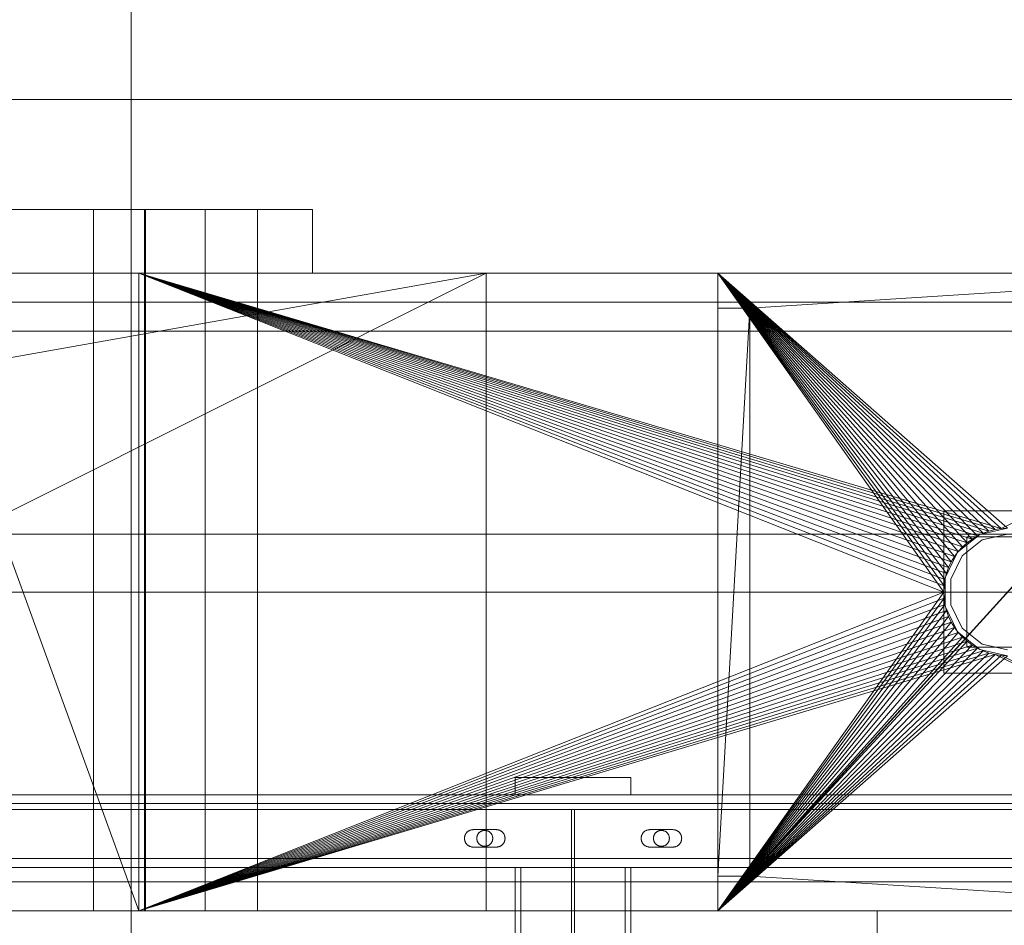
# Model space of a CAD drawing. Header units: millimetres. Extents: x -3490 to 61924, y -72580 to 6847.
# Tile 625 of 656: x 25309 to 25649, y -17795 to -17482. Entities that reach past the tile are written whole.
import ezdxf

# ---------------------------------------------------------------- set-up
doc = ezdxf.new("R2010")
doc.units = ezdxf.units.MM
for name, color, linetype, lineweight in [('COTAS_P', 1, 'Continuous', 0), ('superior_briquetadora', 7, 'Continuous', 0), ('superior_C05', 7, 'Continuous', 0)]:
    doc.layers.add(name, color=color, linetype=linetype, lineweight=lineweight)
doc.dimstyles.new('R19_100', dxfattribs={"dimtxt": 250, "dimasz": 150, "dimexe": 150, "dimexo": 80, "dimgap": 100, "dimtad": 1, "dimtih": 1, "dimtoh": 1, "dimdsep": 46, "dimcen": 0.09, "dimadec": 0, "dimazin": 0, "dimtfac": 1, "dimtdec": 4, "dimtofl": 0, "dimtmove": 0, "dimatfit": 3, "dimfxl": 1, "dimtolj": 1, "dimtzin": 0, "dimarcsym": 0})

# ---------------------------------------------------------------- blocks, each defined once
blk = doc.blocks.new('DIM_R29_37')
at = {"layer": 'COTAS_P'}
for p, q in [((24250.07, -17080), (24400.07, -17035)), ((26750.07, -17080), (26600.07, -17035)), ((24250.07, -17980), (24250.07, -17080)), ((24250.07, -17080), (26750.07, -17080)), ((24250.07, -17080), (24400.07, -17125)), ((26750.07, -17080), (26600.07, -17125)), ((26750.07, -17980), (26750.07, -17080))]:
    blk.add_line(p, q, dxfattribs=at)
blk.add_text('2500 P', height=250, dxfattribs=at).set_placement((25500.07, -16980))

msp = doc.modelspace()

# ---------------------------------------------------------------- linework, layer by layer
at = {"layer": 'superior_briquetadora'}
for p, q in [((25347.45, -17250), (25347.45, -17800)), ((23750.067, -17510), (25950.067, -17510)), ((23900.067, -17510), (25800.067, -17510)), ((25311.536, -17548), (25295.533, -17548)), ((25306.804, -17548), (25324.423, -17548)), ((25325.446, -17548), (25311.536, -17548)), ((25324.423, -17548), (25340.958, -17548)), ((25336.79, -17548), (25325.446, -17548)), ((25334.406, -17790), (25334.406, -17548)), ((25335.297, -17548), (25334.406, -17548)), ((25337.794, -17548), (25335.297, -17548)), ((25345.18, -17548), (25336.79, -17548)), ((25341.403, -17548), (25337.794, -17548)), ((25340.958, -17548), (25356.167, -17548)), ((25345.408, -17548), (25341.403, -17548)), ((25350.331, -17548), (25345.18, -17548)), ((25349.017, -17548), (25345.408, -17548)), ((25351.514, -17548), (25349.017, -17548)), ((25352.067, -17548), (25350.331, -17548)), ((25352.406, -17548), (25351.514, -17548)), ((25352.067, -17548), (25352.067, -17790)), ((25352.406, -17790), (25352.406, -17548)), ((25356.167, -17548), (25369.829, -17548)), ((25369.829, -17548), (25381.745, -17548)), ((25373.067, -17790), (25373.067, -17548)), ((25373.959, -17548), (25373.067, -17548)), ((25376.456, -17548), (25373.959, -17548)), ((25380.065, -17548), (25376.456, -17548)), ((25384.07, -17548), (25380.065, -17548)), ((25381.745, -17548), (25391.74, -17548)), ((25387.679, -17548), (25384.07, -17548)), ((25390.176, -17548), (25387.679, -17548)), ((25391.067, -17548), (25390.176, -17548)), ((25391.067, -17790), (25391.067, -17548)), ((25391.74, -17548), (25399.67, -17548)), ((25399.67, -17548), (25405.418, -17548)), ((25405.418, -17548), (25408.901, -17548)), ((25408.901, -17548), (25410.067, -17548)), ((25410.067, -17548), (25410.067, -17570)), ((23750.067, -17570), (25950.067, -17570)), ((23870.067, -17570), (25830.067, -17570)), ((25470.067, -17570), (24230.067, -17790)), ((25470.067, -17570), (24230.067, -17570)), ((25470.067, -17570), (24243.401, -17570)), ((25746.067, -17570), (24243.401, -17570)), ((25470.067, -17570), (25030.067, -17570)), ((25350.067, -17570), (25030.067, -17570)), ((25470.067, -17570), (25030.067, -17790)), ((25065.577, -17570), (25350.067, -17570)), ((25067.506, -17570), (25350.067, -17570)), ((25069.171, -17570), (25350.067, -17570)), ((25070.556, -17570), (25350.067, -17570)), ((25071.647, -17570), (25350.067, -17570)), ((25270.067, -17570), (25350.067, -17570)), ((25270.067, -17570), (25350.067, -17790)), ((25306.804, -17570), (25324.423, -17570)), ((25324.423, -17570), (25340.958, -17570)), ((25340.958, -17570), (25356.167, -17570)), ((25350.067, -17570), (25550.067, -17570)), ((25470.067, -17570), (25350.067, -17570)), ((25350.067, -17570), (25830.067, -17570)), ((25350.067, -17790), (25350.067, -17570)), ((25350.067, -17570), (25628.067, -17680)), ((25628.173, -17677.844), (25350.067, -17570)), ((25628.49, -17675.708), (25350.067, -17570)), ((25629.015, -17673.614), (25350.067, -17570)), ((25629.742, -17671.581), (25350.067, -17570)), ((25630.665, -17669.629), (25350.067, -17570)), ((25631.775, -17667.777), (25350.067, -17570)), ((25633.061, -17666.043), (25350.067, -17570)), ((25634.511, -17664.444), (25350.067, -17570)), ((25636.111, -17662.994), (25350.067, -17570)), ((25637.845, -17661.708), (25350.067, -17570)), ((25639.697, -17660.598), (25350.067, -17570)), ((25641.648, -17659.675), (25350.067, -17570)), ((25643.681, -17658.947), (25350.067, -17570)), ((25350.067, -17570), (25647.911, -17658.106)), ((25350.067, -17570), (25645.775, -17658.423)), ((25356.167, -17570), (25369.829, -17570)), ((25369.829, -17570), (25381.745, -17570)), ((25381.745, -17570), (25391.74, -17570)), ((25391.74, -17570), (25399.67, -17570)), ((25399.67, -17570), (25405.418, -17570)), ((25405.418, -17570), (25408.901, -17570)), ((25408.901, -17570), (25410.067, -17570)), ((25470.067, -17570), (25470.067, -17790)), ((25746.067, -17570), (25470.067, -17570)), ((25470.067, -17570), (25550.067, -17570)), ((25550.067, -17582), (25550.067, -17570)), ((25550.067, -17570), (25550.067, -17778)), ((25550.067, -17570), (25550.067, -17790)), ((25561.091, -17582), (25550.067, -17570)), ((25750.067, -17570), (25550.067, -17570)), ((25550.067, -17570), (25628.067, -17680)), ((25550.067, -17570), (25639.697, -17660.598)), ((25637.845, -17661.708), (25550.067, -17570)), ((25636.111, -17662.994), (25550.067, -17570)), ((25634.511, -17664.444), (25550.067, -17570)), ((25633.061, -17666.043), (25550.067, -17570)), ((25631.775, -17667.777), (25550.067, -17570)), ((25630.665, -17669.629), (25550.067, -17570)), ((25629.742, -17671.581), (25550.067, -17570)), ((25629.015, -17673.614), (25550.067, -17570)), ((25628.49, -17675.708), (25550.067, -17570)), ((25628.173, -17677.844), (25550.067, -17570)), ((25550.067, -17570), (25641.648, -17659.675)), ((25550.067, -17570), (25643.681, -17658.947)), ((25550.067, -17570), (25645.775, -17658.423)), ((25550.067, -17570), (25647.911, -17658.106)), ((25550.067, -17570), (25650.067, -17658)), ((25550.067, -17570), (25770.898, -17570)), ((25550.067, -17570), (25830.067, -17570)), ((25550.067, -17790), (25750.067, -17570)), ((25750.067, -17570), (25561.091, -17778)), ((25750.067, -17570), (25561.091, -17582)), ((25830.067, -17570), (25647.911, -17658.106)), ((23900.067, -17580), (25800.067, -17580)), ((25550.067, -17778), (25550.067, -17582)), ((25550.067, -17582), (25561.091, -17582)), ((25561.091, -17582), (25550.067, -17778)), ((25561.091, -17582), (25561.091, -17778)), ((23900.067, -17590), (25800.067, -17590)), ((25672.067, -17652), (25628.067, -17652)), ((25628.067, -17652), (25628.067, -17708)), ((23900.067, -17660), (25800.067, -17660)), ((25640.522, -17660.179), (25632.867, -17666.283)), ((25636.067, -17661), (25636.067, -17699)), ((25664.067, -17661), (25636.067, -17661)), ((25639.697, -17660.598), (25637.845, -17661.708)), ((25641.648, -17659.675), (25639.697, -17660.598)), ((25650.067, -17658), (25640.522, -17660.179)), ((25650.067, -17660), (25641.39, -17661.981)), ((25643.681, -17658.947), (25641.648, -17659.675)), ((25645.775, -17658.423), (25643.681, -17658.947)), ((25647.911, -17658.106), (25645.775, -17658.423)), ((25650.067, -17658), (25647.911, -17658.106)), ((25634.511, -17664.444), (25633.061, -17666.043)), ((25641.39, -17661.981), (25634.431, -17667.53)), ((25636.111, -17662.994), (25634.511, -17664.444)), ((25637.845, -17661.708), (25636.111, -17662.994)), ((25632.867, -17666.283), (25628.619, -17675.105)), ((25634.431, -17667.53), (25630.569, -17675.55)), ((25631.775, -17667.777), (25630.665, -17669.629)), ((25633.061, -17666.043), (25631.775, -17667.777)), ((25630.665, -17669.629), (25629.742, -17671.581)), ((25629.015, -17673.614), (25628.49, -17675.708)), ((25629.742, -17671.581), (25629.015, -17673.614)), ((25628.173, -17677.844), (25628.067, -17680)), ((25628.49, -17675.708), (25628.173, -17677.844)), ((25628.619, -17675.105), (25628.619, -17684.895)), ((25630.569, -17675.55), (25630.569, -17684.45)), ((25950.067, -17680), (23750.067, -17680)), ((24150.067, -17680), (25950.067, -17680)), ((24150.067, -17680), (25800.067, -17680)), ((25628.067, -17680), (25350.067, -17790)), ((25550.067, -17790), (25628.067, -17680)), ((25628.067, -17680), (25628.173, -17682.156)), ((25628.173, -17682.156), (25350.067, -17790)), ((25628.49, -17684.292), (25350.067, -17790)), ((25550.067, -17790), (25628.173, -17682.156)), ((25550.067, -17790), (25628.49, -17684.292)), ((25628.173, -17682.156), (25628.49, -17684.292)), ((25628.49, -17684.292), (25629.015, -17686.386)), ((25628.619, -17684.895), (25632.867, -17693.717)), ((25630.569, -17684.45), (25634.431, -17692.47)), ((25629.015, -17686.386), (25350.067, -17790)), ((25629.742, -17688.419), (25350.067, -17790)), ((25550.067, -17790), (25629.015, -17686.386)), ((25550.067, -17790), (25629.742, -17688.419)), ((25629.015, -17686.386), (25629.742, -17688.419)), ((25629.742, -17688.419), (25630.665, -17690.371)), ((25630.665, -17690.371), (25350.067, -17790)), ((25550.067, -17790), (25630.665, -17690.371)), ((25630.665, -17690.371), (25631.775, -17692.223)), ((25631.775, -17692.223), (25350.067, -17790)), ((25633.061, -17693.957), (25350.067, -17790)), ((25550.067, -17790), (25631.775, -17692.223)), ((25550.067, -17790), (25633.061, -17693.957)), ((25631.775, -17692.223), (25633.061, -17693.957)), ((25632.867, -17693.717), (25640.522, -17699.821)), ((25633.061, -17693.957), (25634.511, -17695.556)), ((25634.431, -17692.47), (25641.39, -17698.019)), ((25634.511, -17695.556), (25350.067, -17790)), ((25636.111, -17697.006), (25350.067, -17790)), ((25637.845, -17698.292), (25350.067, -17790)), ((25634.511, -17695.556), (25550.067, -17790)), ((25636.111, -17697.006), (25550.067, -17790)), ((25637.845, -17698.292), (25550.067, -17790)), ((25634.511, -17695.556), (25636.111, -17697.006)), ((25636.111, -17697.006), (25637.845, -17698.292)), ((25637.845, -17698.292), (25639.697, -17699.402)), ((25641.39, -17698.019), (25650.067, -17700)), ((25639.697, -17699.402), (25350.067, -17790)), ((25641.648, -17700.325), (25350.067, -17790)), ((25643.681, -17701.053), (25350.067, -17790)), ((25645.775, -17701.577), (25350.067, -17790)), ((25639.697, -17699.402), (25550.067, -17790)), ((25641.648, -17700.325), (25550.067, -17790)), ((25643.681, -17701.053), (25550.067, -17790)), ((25645.775, -17701.577), (25550.067, -17790)), ((25647.911, -17701.894), (25550.067, -17790)), ((25650.067, -17702), (25550.067, -17790)), ((25636.067, -17699), (25664.067, -17699)), ((25639.697, -17699.402), (25641.648, -17700.325)), ((25640.522, -17699.821), (25650.067, -17702)), ((25641.648, -17700.325), (25643.681, -17701.053)), ((25643.681, -17701.053), (25645.775, -17701.577)), ((25645.775, -17701.577), (25647.911, -17701.894)), ((25645.775, -17701.577), (25830.067, -17790)), ((25647.911, -17701.894), (25650.067, -17702)), ((25647.911, -17701.894), (25830.067, -17790)), ((25628.067, -17708), (25672.067, -17708)), ((25550.067, -17778), (25550.067, -17790)), ((25561.091, -17778), (25550.067, -17790)), ((25561.091, -17778), (25550.067, -17778)), ((25750.067, -17790), (25561.091, -17778)), ((25830.067, -17790), (23870.067, -17790)), ((23954.067, -17790), (25456.734, -17790)), ((24230.067, -17790), (25470.067, -17790)), ((24230.067, -17790), (25456.734, -17790)), ((25030.067, -17790), (25470.067, -17790)), ((25350.067, -17790), (25030.067, -17790)), ((25350.067, -17790), (25065.577, -17790)), ((25350.067, -17790), (25067.506, -17790)), ((25350.067, -17790), (25069.171, -17790)), ((25350.067, -17790), (25070.556, -17790)), ((25071.647, -17790), (25350.067, -17790)), ((25350.067, -17790), (25270.067, -17790)), ((25311.536, -17790), (25295.533, -17790)), ((25325.446, -17790), (25311.536, -17790)), ((25336.79, -17790), (25325.446, -17790)), ((25335.297, -17790), (25334.406, -17790)), ((25337.794, -17790), (25335.297, -17790)), ((25345.18, -17790), (25336.79, -17790)), ((25341.403, -17790), (25337.794, -17790)), ((25345.408, -17790), (25341.403, -17790)), ((25350.331, -17790), (25345.18, -17790)), ((25349.017, -17790), (25345.408, -17790)), ((25351.514, -17790), (25349.017, -17790)), ((25350.067, -17790), (25550.067, -17790)), ((25830.067, -17790), (25350.067, -17790)), ((25350.067, -17790), (25470.067, -17790)), ((25352.067, -17790), (25350.331, -17790)), ((25352.406, -17790), (25351.514, -17790)), ((25373.959, -17790), (25373.067, -17790)), ((25376.456, -17790), (25373.959, -17790)), ((25380.065, -17790), (25376.456, -17790)), ((25384.07, -17790), (25380.065, -17790)), ((25387.679, -17790), (25384.07, -17790)), ((25390.176, -17790), (25387.679, -17790)), ((25391.067, -17790), (25390.176, -17790)), ((25456.734, -17790), (25746.067, -17790)), ((25470.067, -17790), (25746.067, -17790)), ((25550.067, -17790), (25470.067, -17790)), ((25550.067, -17790), (25750.067, -17790)), ((25550.067, -17790), (25770.898, -17790)), ((25830.067, -17790), (25550.067, -17790)), ((25605.067, -17790), (25607.543, -17790)), ((25605.067, -17790), (25605.067, -17802)), ((25607.543, -17790), (25614.48, -17790)), ((25614.48, -17790), (25624.504, -17790)), ((25624.504, -17790), (25635.631, -17790)), ((25635.631, -17790), (25645.655, -17790)), ((25645.655, -17790), (25652.592, -17790))]:
    msp.add_line(p, q, dxfattribs=at)
at = {"layer": 'superior_C05'}
for p, q in [((25480.067, -17750), (25480.067, -17744)), ((25480.067, -17744), (25520.067, -17744)), ((25495.58, -17744), (25495.569, -17744)), ((25495.602, -17744), (25495.58, -17744)), ((25495.636, -17744), (25495.602, -17744)), ((25495.68, -17744), (25495.636, -17744)), ((25495.736, -17744), (25495.68, -17744)), ((25495.802, -17744), (25495.736, -17744)), ((25495.879, -17744), (25495.802, -17744)), ((25495.966, -17744), (25495.879, -17744)), ((25496.063, -17744), (25495.966, -17744)), ((25496.17, -17744), (25496.063, -17744)), ((25496.287, -17744), (25496.17, -17744)), ((25496.414, -17744), (25496.287, -17744)), ((25496.549, -17744), (25496.414, -17744)), ((25496.693, -17744), (25496.549, -17744)), ((25496.846, -17744), (25496.693, -17744)), ((25497.007, -17744), (25496.846, -17744)), ((25497.175, -17744), (25497.007, -17744)), ((25497.35, -17744), (25497.175, -17744)), ((25497.533, -17744), (25497.35, -17744)), ((25497.721, -17744), (25497.533, -17744)), ((25497.915, -17744), (25497.721, -17744)), ((25498.115, -17744), (25497.915, -17744)), ((25498.32, -17744), (25498.115, -17744)), ((25498.528, -17744), (25498.32, -17744)), ((25498.741, -17744), (25498.528, -17744)), ((25498.957, -17744), (25498.741, -17744)), ((25499.176, -17744), (25498.957, -17744)), ((25499.397, -17744), (25499.176, -17744)), ((25499.619, -17744), (25499.397, -17744)), ((25499.843, -17744), (25499.619, -17744)), ((25500.067, -17744), (25499.843, -17744)), ((25500.292, -17744), (25500.067, -17744)), ((25500.516, -17744), (25500.292, -17744)), ((25500.738, -17744), (25500.516, -17744)), ((25500.959, -17744), (25500.738, -17744)), ((25501.178, -17744), (25500.959, -17744)), ((25501.394, -17744), (25501.178, -17744)), ((25501.607, -17744), (25501.394, -17744)), ((25501.815, -17744), (25501.607, -17744)), ((25502.02, -17744), (25501.815, -17744)), ((25502.22, -17744), (25502.02, -17744)), ((25502.414, -17744), (25502.22, -17744)), ((25502.602, -17744), (25502.414, -17744)), ((25502.785, -17744), (25502.602, -17744)), ((25502.96, -17744), (25502.785, -17744)), ((25503.128, -17744), (25502.96, -17744)), ((25503.289, -17744), (25503.128, -17744)), ((25503.442, -17744), (25503.289, -17744)), ((25503.586, -17744), (25503.442, -17744)), ((25503.721, -17744), (25503.586, -17744)), ((25503.848, -17744), (25503.721, -17744)), ((25503.965, -17744), (25503.848, -17744)), ((25504.072, -17744), (25503.965, -17744)), ((25504.169, -17744), (25504.072, -17744)), ((25504.256, -17744), (25504.169, -17744)), ((25504.333, -17744), (25504.256, -17744)), ((25504.399, -17744), (25504.333, -17744)), ((25504.455, -17744), (25504.399, -17744)), ((25504.499, -17744), (25504.455, -17744)), ((25504.533, -17744), (25504.499, -17744)), ((25504.555, -17744), (25504.533, -17744)), ((25504.566, -17744), (25504.555, -17744)), ((25520.067, -17750), (25520.067, -17744)), ((24310.067, -17750), (26690.067, -17750)), ((24310.067, -17753), (26690.067, -17753)), ((25480.067, -17750), (25520.067, -17750)), ((25492.09, -17750), (25492.07, -17750)), ((25492.13, -17750), (25492.09, -17750)), ((25492.189, -17750), (25492.13, -17750)), ((25492.268, -17750), (25492.189, -17750)), ((25492.366, -17750), (25492.268, -17750)), ((25492.484, -17750), (25492.366, -17750)), ((25492.62, -17750), (25492.484, -17750)), ((25492.775, -17750), (25492.62, -17750)), ((25492.949, -17750), (25492.775, -17750)), ((25493.139, -17750), (25492.949, -17750)), ((25493.347, -17750), (25493.139, -17750)), ((25493.572, -17750), (25493.347, -17750)), ((25493.813, -17750), (25493.572, -17750)), ((25494.069, -17750), (25493.813, -17750)), ((25494.341, -17750), (25494.069, -17750)), ((25494.626, -17750), (25494.341, -17750)), ((25494.925, -17750), (25494.626, -17750)), ((25495.237, -17750), (25494.925, -17750)), ((25495.561, -17750), (25495.237, -17750)), ((25495.896, -17750), (25495.561, -17750)), ((25495.58, -17750), (25495.569, -17750)), ((25495.602, -17750), (25495.58, -17750)), ((25495.636, -17750), (25495.602, -17750)), ((25495.68, -17750), (25495.636, -17750)), ((25495.736, -17750), (25495.68, -17750)), ((25495.802, -17750), (25495.736, -17750)), ((25495.879, -17750), (25495.802, -17750)), ((25495.966, -17750), (25495.879, -17750)), ((25496.241, -17750), (25495.896, -17750)), ((25496.063, -17750), (25495.966, -17750)), ((25496.17, -17750), (25496.063, -17750)), ((25496.287, -17750), (25496.17, -17750)), ((25496.596, -17750), (25496.241, -17750)), ((25496.414, -17750), (25496.287, -17750)), ((25496.549, -17750), (25496.414, -17750)), ((25496.693, -17750), (25496.549, -17750)), ((25496.96, -17750), (25496.596, -17750)), ((25496.846, -17750), (25496.693, -17750)), ((25497.007, -17750), (25496.846, -17750)), ((25497.331, -17750), (25496.96, -17750)), ((25497.175, -17750), (25497.007, -17750)), ((25497.35, -17750), (25497.175, -17750)), ((25497.709, -17750), (25497.331, -17750)), ((25497.533, -17750), (25497.35, -17750)), ((25497.721, -17750), (25497.533, -17750)), ((25498.093, -17750), (25497.709, -17750)), ((25497.915, -17750), (25497.721, -17750)), ((25498.115, -17750), (25497.915, -17750)), ((25498.482, -17750), (25498.093, -17750)), ((25498.32, -17750), (25498.115, -17750)), ((25498.528, -17750), (25498.32, -17750)), ((25498.875, -17750), (25498.482, -17750)), ((25498.741, -17750), (25498.528, -17750)), ((25498.957, -17750), (25498.741, -17750)), ((25499.271, -17750), (25498.875, -17750)), ((25499.176, -17750), (25498.957, -17750)), ((25499.397, -17750), (25499.176, -17750)), ((25499.669, -17750), (25499.271, -17750)), ((25499.619, -17750), (25499.397, -17750)), ((25499.843, -17750), (25499.619, -17750)), ((25500.067, -17750), (25499.669, -17750)), ((25500.067, -17750), (25499.843, -17750)), ((25500.292, -17750), (25500.067, -17750)), ((25500.067, -17750), (25500.466, -17750)), ((25500.516, -17750), (25500.292, -17750)), ((25500.466, -17750), (25500.864, -17750)), ((25500.738, -17750), (25500.516, -17750)), ((25500.959, -17750), (25500.738, -17750)), ((25500.864, -17750), (25501.26, -17750)), ((25501.178, -17750), (25500.959, -17750)), ((25501.394, -17750), (25501.178, -17750)), ((25501.26, -17750), (25501.653, -17750)), ((25501.607, -17750), (25501.394, -17750)), ((25501.815, -17750), (25501.607, -17750)), ((25501.653, -17750), (25502.042, -17750)), ((25502.02, -17750), (25501.815, -17750)), ((25502.22, -17750), (25502.02, -17750)), ((25502.042, -17750), (25502.426, -17750)), ((25502.414, -17750), (25502.22, -17750)), ((25502.602, -17750), (25502.414, -17750)), ((25502.426, -17750), (25502.804, -17750)), ((25502.785, -17750), (25502.602, -17750)), ((25502.96, -17750), (25502.785, -17750)), ((25502.804, -17750), (25503.175, -17750)), ((25503.128, -17750), (25502.96, -17750)), ((25503.289, -17750), (25503.128, -17750)), ((25503.175, -17750), (25503.539, -17750)), ((25503.442, -17750), (25503.289, -17750)), ((25503.586, -17750), (25503.442, -17750)), ((25503.539, -17750), (25503.894, -17750)), ((25503.721, -17750), (25503.586, -17750)), ((25503.848, -17750), (25503.721, -17750)), ((25503.965, -17750), (25503.848, -17750)), ((25503.894, -17750), (25504.239, -17750)), ((25504.072, -17750), (25503.965, -17750)), ((25504.169, -17750), (25504.072, -17750)), ((25504.256, -17750), (25504.169, -17750)), ((25504.239, -17750), (25504.574, -17750)), ((25504.333, -17750), (25504.256, -17750)), ((25504.399, -17750), (25504.333, -17750)), ((25504.455, -17750), (25504.399, -17750)), ((25504.499, -17750), (25504.455, -17750)), ((25504.533, -17750), (25504.499, -17750)), ((25504.555, -17750), (25504.533, -17750)), ((25504.566, -17750), (25504.555, -17750)), ((25504.574, -17750), (25504.898, -17750)), ((25504.898, -17750), (25505.21, -17750)), ((25505.21, -17750), (25505.509, -17750)), ((25505.509, -17750), (25505.794, -17750)), ((25505.794, -17750), (25506.066, -17750)), ((25506.066, -17750), (25506.322, -17750)), ((25506.322, -17750), (25506.563, -17750)), ((25506.563, -17750), (25506.788, -17750)), ((25506.788, -17750), (25506.996, -17750)), ((25506.996, -17750), (25507.186, -17750)), ((25507.186, -17750), (25507.36, -17750)), ((25507.36, -17750), (25507.514, -17750)), ((25507.514, -17750), (25507.651, -17750)), ((25507.651, -17750), (25507.768, -17750)), ((25507.768, -17750), (25507.867, -17750)), ((25507.867, -17750), (25507.946, -17750)), ((25507.946, -17750), (25508.005, -17750)), ((25508.005, -17750), (25508.045, -17750)), ((25508.045, -17750), (25508.065, -17750)), ((24300.067, -17755), (26700.067, -17755)), ((24310.067, -17755), (26690.067, -17755)), ((24900.317, -17755), (25499.567, -17755)), ((25499.567, -18205), (25499.567, -17755)), ((25500.567, -18205), (25500.567, -17755)), ((25500.567, -17755), (26099.817, -17755)), ((25463.132, -17763.249), (25463.047, -17763.372)), ((25463.222, -17763.13), (25463.132, -17763.249)), ((25463.318, -17763.015), (25463.222, -17763.13)), ((25463.42, -17762.905), (25463.318, -17763.015)), ((25463.527, -17762.801), (25463.42, -17762.905)), ((25463.639, -17762.702), (25463.527, -17762.801)), ((25463.756, -17762.609), (25463.639, -17762.702)), ((25463.878, -17762.521), (25463.756, -17762.609)), ((25464.003, -17762.44), (25463.878, -17762.521)), ((25464.133, -17762.365), (25464.003, -17762.44)), ((25464.266, -17762.297), (25464.133, -17762.365)), ((25464.402, -17762.236), (25464.266, -17762.297)), ((25464.541, -17762.181), (25464.402, -17762.236)), ((25464.683, -17762.133), (25464.541, -17762.181)), ((25464.827, -17762.093), (25464.683, -17762.133)), ((25464.973, -17762.059), (25464.827, -17762.093)), ((25465.12, -17762.034), (25464.973, -17762.059)), ((25465.269, -17762.015), (25465.12, -17762.034)), ((25465.418, -17762.004), (25465.269, -17762.015)), ((25465.567, -17762), (25465.418, -17762.004)), ((25465.567, -17762), (25473.567, -17762)), ((25467.461, -17763.232), (25467.375, -17763.34)), ((25467.552, -17763.13), (25467.461, -17763.232)), ((25467.647, -17763.031), (25467.552, -17763.13)), ((25467.748, -17762.938), (25467.647, -17763.031)), ((25467.853, -17762.85), (25467.748, -17762.938)), ((25467.962, -17762.767), (25467.853, -17762.85)), ((25468.075, -17762.69), (25467.962, -17762.767)), ((25468.192, -17762.618), (25468.075, -17762.69)), ((25468.313, -17762.553), (25468.192, -17762.618)), ((25468.436, -17762.493), (25468.313, -17762.553)), ((25468.563, -17762.44), (25468.436, -17762.493)), ((25468.692, -17762.393), (25468.563, -17762.44)), ((25468.823, -17762.353), (25468.692, -17762.393)), ((25468.956, -17762.319), (25468.823, -17762.353)), ((25469.09, -17762.292), (25468.956, -17762.319)), ((25469.226, -17762.271), (25469.09, -17762.292)), ((25469.362, -17762.258), (25469.226, -17762.271)), ((25469.499, -17762.251), (25469.362, -17762.258)), ((25469.636, -17762.251), (25469.499, -17762.251)), ((25469.773, -17762.258), (25469.636, -17762.251)), ((25469.909, -17762.271), (25469.773, -17762.258)), ((25470.045, -17762.292), (25469.909, -17762.271)), ((25470.179, -17762.319), (25470.045, -17762.292)), ((25470.312, -17762.353), (25470.179, -17762.319)), ((25470.443, -17762.393), (25470.312, -17762.353)), ((25470.572, -17762.44), (25470.443, -17762.393)), ((25470.699, -17762.493), (25470.572, -17762.44)), ((25470.822, -17762.553), (25470.699, -17762.493)), ((25470.942, -17762.618), (25470.822, -17762.553)), ((25471.059, -17762.69), (25470.942, -17762.618)), ((25471.173, -17762.767), (25471.059, -17762.69)), ((25471.282, -17762.85), (25471.173, -17762.767)), ((25471.387, -17762.938), (25471.282, -17762.85)), ((25471.488, -17763.031), (25471.387, -17762.938)), ((25471.583, -17763.13), (25471.488, -17763.031)), ((25471.674, -17763.232), (25471.583, -17763.13)), ((25471.76, -17763.34), (25471.674, -17763.232)), ((25473.567, -17762), (25473.715, -17762.004)), ((25473.862, -17762.014), (25473.715, -17762.004)), ((25474.008, -17762.032), (25473.862, -17762.014)), ((25474.153, -17762.058), (25474.008, -17762.032)), ((25474.296, -17762.09), (25474.153, -17762.058)), ((25474.438, -17762.129), (25474.296, -17762.09)), ((25474.578, -17762.175), (25474.438, -17762.129)), ((25474.716, -17762.228), (25474.578, -17762.175)), ((25474.85, -17762.288), (25474.716, -17762.228)), ((25474.982, -17762.354), (25474.85, -17762.288)), ((25475.11, -17762.427), (25474.982, -17762.354)), ((25475.234, -17762.506), (25475.11, -17762.427)), ((25475.355, -17762.59), (25475.234, -17762.506)), ((25475.471, -17762.681), (25475.355, -17762.59)), ((25475.582, -17762.777), (25475.471, -17762.681)), ((25475.689, -17762.879), (25475.582, -17762.777)), ((25475.79, -17762.985), (25475.689, -17762.879)), ((25475.887, -17763.097), (25475.79, -17762.985)), ((25475.977, -17763.213), (25475.887, -17763.097)), ((25476.062, -17763.333), (25475.977, -17763.213)), ((25524.132, -17763.249), (25524.047, -17763.372)), ((25524.222, -17763.13), (25524.132, -17763.249)), ((25524.318, -17763.015), (25524.222, -17763.13)), ((25524.42, -17762.905), (25524.318, -17763.015)), ((25524.527, -17762.801), (25524.42, -17762.905)), ((25524.639, -17762.702), (25524.527, -17762.801)), ((25524.756, -17762.609), (25524.639, -17762.702)), ((25524.878, -17762.521), (25524.756, -17762.609)), ((25525.003, -17762.44), (25524.878, -17762.521)), ((25525.133, -17762.365), (25525.003, -17762.44)), ((25525.266, -17762.297), (25525.133, -17762.365)), ((25525.402, -17762.236), (25525.266, -17762.297)), ((25525.541, -17762.181), (25525.402, -17762.236)), ((25525.683, -17762.133), (25525.541, -17762.181)), ((25525.827, -17762.093), (25525.683, -17762.133)), ((25525.973, -17762.059), (25525.827, -17762.093)), ((25526.12, -17762.034), (25525.973, -17762.059)), ((25526.269, -17762.015), (25526.12, -17762.034)), ((25526.418, -17762.004), (25526.269, -17762.015)), ((25526.567, -17762), (25526.418, -17762.004)), ((25526.567, -17762), (25534.567, -17762)), ((25528.461, -17763.232), (25528.375, -17763.34)), ((25528.552, -17763.13), (25528.461, -17763.232)), ((25528.647, -17763.031), (25528.552, -17763.13)), ((25528.748, -17762.938), (25528.647, -17763.031)), ((25528.853, -17762.85), (25528.748, -17762.938)), ((25528.962, -17762.767), (25528.853, -17762.85)), ((25529.075, -17762.69), (25528.962, -17762.767)), ((25529.192, -17762.618), (25529.075, -17762.69)), ((25529.313, -17762.553), (25529.192, -17762.618)), ((25529.436, -17762.493), (25529.313, -17762.553)), ((25529.563, -17762.44), (25529.436, -17762.493)), ((25529.692, -17762.393), (25529.563, -17762.44)), ((25529.823, -17762.353), (25529.692, -17762.393)), ((25529.956, -17762.319), (25529.823, -17762.353)), ((25530.09, -17762.292), (25529.956, -17762.319)), ((25530.226, -17762.271), (25530.09, -17762.292)), ((25530.362, -17762.258), (25530.226, -17762.271)), ((25530.499, -17762.251), (25530.362, -17762.258)), ((25530.636, -17762.251), (25530.499, -17762.251)), ((25530.773, -17762.258), (25530.636, -17762.251)), ((25530.909, -17762.271), (25530.773, -17762.258)), ((25531.045, -17762.292), (25530.909, -17762.271)), ((25531.179, -17762.319), (25531.045, -17762.292)), ((25531.312, -17762.353), (25531.179, -17762.319)), ((25531.443, -17762.393), (25531.312, -17762.353)), ((25531.572, -17762.44), (25531.443, -17762.393)), ((25531.699, -17762.493), (25531.572, -17762.44)), ((25531.822, -17762.553), (25531.699, -17762.493)), ((25531.942, -17762.618), (25531.822, -17762.553)), ((25532.059, -17762.69), (25531.942, -17762.618)), ((25532.173, -17762.767), (25532.059, -17762.69)), ((25532.282, -17762.85), (25532.173, -17762.767)), ((25532.387, -17762.938), (25532.282, -17762.85)), ((25532.488, -17763.031), (25532.387, -17762.938)), ((25532.583, -17763.13), (25532.488, -17763.031)), ((25532.674, -17763.232), (25532.583, -17763.13)), ((25532.76, -17763.34), (25532.674, -17763.232)), ((25534.567, -17762), (25534.715, -17762.004)), ((25534.862, -17762.014), (25534.715, -17762.004)), ((25535.008, -17762.032), (25534.862, -17762.014)), ((25535.153, -17762.058), (25535.008, -17762.032)), ((25535.296, -17762.09), (25535.153, -17762.058)), ((25535.438, -17762.129), (25535.296, -17762.09)), ((25535.578, -17762.175), (25535.438, -17762.129)), ((25535.716, -17762.228), (25535.578, -17762.175)), ((25535.85, -17762.288), (25535.716, -17762.228)), ((25535.982, -17762.354), (25535.85, -17762.288)), ((25536.11, -17762.427), (25535.982, -17762.354)), ((25536.234, -17762.506), (25536.11, -17762.427)), ((25536.355, -17762.59), (25536.234, -17762.506)), ((25536.471, -17762.681), (25536.355, -17762.59)), ((25536.582, -17762.777), (25536.471, -17762.681)), ((25536.689, -17762.879), (25536.582, -17762.777)), ((25536.79, -17762.985), (25536.689, -17762.879)), ((25536.887, -17763.097), (25536.79, -17762.985)), ((25536.977, -17763.213), (25536.887, -17763.097)), ((25537.062, -17763.333), (25536.977, -17763.213)), ((25462.576, -17764.776), (25462.568, -17764.925)), ((25462.568, -17764.925), (25462.568, -17765.075)), ((25462.568, -17765.075), (25462.576, -17765.224)), ((25462.591, -17764.627), (25462.576, -17764.776)), ((25462.576, -17765.224), (25462.591, -17765.373)), ((25462.613, -17764.479), (25462.591, -17764.627)), ((25462.591, -17765.373), (25462.613, -17765.521)), ((25462.643, -17764.332), (25462.613, -17764.479)), ((25462.613, -17765.521), (25462.643, -17765.668)), ((25462.68, -17764.187), (25462.643, -17764.332)), ((25462.643, -17765.668), (25462.68, -17765.813)), ((25462.724, -17764.045), (25462.68, -17764.187)), ((25462.68, -17765.813), (25462.724, -17765.955)), ((25462.775, -17763.904), (25462.724, -17764.045)), ((25462.724, -17765.955), (25462.775, -17766.096)), ((25462.833, -17763.766), (25462.775, -17763.904)), ((25462.775, -17766.096), (25462.833, -17766.234)), ((25462.898, -17763.631), (25462.833, -17763.766)), ((25462.833, -17766.234), (25462.898, -17766.369)), ((25462.969, -17763.5), (25462.898, -17763.631)), ((25462.898, -17766.369), (25462.969, -17766.5)), ((25463.047, -17763.372), (25462.969, -17763.5)), ((25462.969, -17766.5), (25463.047, -17766.628)), ((25463.047, -17766.628), (25463.132, -17766.751)), ((25466.821, -17764.863), (25466.817, -17765)), ((25466.817, -17765), (25466.821, -17765.137)), ((25466.831, -17764.726), (25466.821, -17764.863)), ((25466.821, -17765.137), (25466.831, -17765.274)), ((25466.848, -17764.59), (25466.831, -17764.726)), ((25466.831, -17765.274), (25466.848, -17765.41)), ((25466.872, -17764.455), (25466.848, -17764.59)), ((25466.848, -17765.41), (25466.872, -17765.545)), ((25466.903, -17764.321), (25466.872, -17764.455)), ((25466.872, -17765.545), (25466.903, -17765.679)), ((25466.94, -17764.189), (25466.903, -17764.321)), ((25466.903, -17765.679), (25466.94, -17765.811)), ((25466.983, -17764.059), (25466.94, -17764.189)), ((25466.94, -17765.811), (25466.983, -17765.941)), ((25467.033, -17763.932), (25466.983, -17764.059)), ((25466.983, -17765.941), (25467.033, -17766.068)), ((25467.09, -17763.807), (25467.033, -17763.932)), ((25467.033, -17766.068), (25467.09, -17766.193)), ((25467.152, -17763.685), (25467.09, -17763.807)), ((25467.09, -17766.193), (25467.152, -17766.315)), ((25467.221, -17763.566), (25467.152, -17763.685)), ((25467.152, -17766.315), (25467.221, -17766.434)), ((25467.295, -17763.451), (25467.221, -17763.566)), ((25467.221, -17766.434), (25467.295, -17766.549)), ((25467.375, -17763.34), (25467.295, -17763.451)), ((25467.295, -17766.549), (25467.375, -17766.66)), ((25467.375, -17766.66), (25467.461, -17766.768)), ((25471.674, -17766.768), (25471.76, -17766.66)), ((25471.84, -17763.451), (25471.76, -17763.34)), ((25471.76, -17766.66), (25471.84, -17766.549)), ((25471.914, -17763.566), (25471.84, -17763.451)), ((25471.84, -17766.549), (25471.914, -17766.434)), ((25471.983, -17763.685), (25471.914, -17763.566)), ((25471.914, -17766.434), (25471.983, -17766.315)), ((25472.045, -17763.807), (25471.983, -17763.685)), ((25471.983, -17766.315), (25472.045, -17766.193)), ((25472.102, -17763.932), (25472.045, -17763.807)), ((25472.045, -17766.193), (25472.102, -17766.068)), ((25472.152, -17764.059), (25472.102, -17763.932)), ((25472.102, -17766.068), (25472.152, -17765.941)), ((25472.195, -17764.189), (25472.152, -17764.059)), ((25472.152, -17765.941), (25472.195, -17765.811)), ((25472.232, -17764.321), (25472.195, -17764.189)), ((25472.195, -17765.811), (25472.232, -17765.679)), ((25472.263, -17764.455), (25472.232, -17764.321)), ((25472.232, -17765.679), (25472.263, -17765.545)), ((25472.287, -17764.59), (25472.263, -17764.455)), ((25472.263, -17765.545), (25472.287, -17765.41)), ((25472.304, -17764.726), (25472.287, -17764.59)), ((25472.287, -17765.41), (25472.304, -17765.274)), ((25472.314, -17764.863), (25472.304, -17764.726)), ((25472.304, -17765.274), (25472.314, -17765.137)), ((25472.317, -17765), (25472.314, -17764.863)), ((25472.317, -17765), (25472.314, -17765.137)), ((25476.141, -17763.458), (25476.062, -17763.333)), ((25476.062, -17766.667), (25476.141, -17766.542)), ((25476.213, -17763.586), (25476.141, -17763.458)), ((25476.141, -17766.542), (25476.213, -17766.414)), ((25476.279, -17763.717), (25476.213, -17763.586)), ((25476.213, -17766.414), (25476.279, -17766.283)), ((25476.339, -17763.852), (25476.279, -17763.717)), ((25476.279, -17766.283), (25476.339, -17766.148)), ((25476.392, -17763.989), (25476.339, -17763.852)), ((25476.339, -17766.148), (25476.392, -17766.011)), ((25476.438, -17764.129), (25476.392, -17763.989)), ((25476.392, -17766.011), (25476.438, -17765.871)), ((25476.478, -17764.271), (25476.438, -17764.129)), ((25476.438, -17765.871), (25476.478, -17765.729)), ((25476.51, -17764.415), (25476.478, -17764.271)), ((25476.478, -17765.729), (25476.51, -17765.585)), ((25476.535, -17764.56), (25476.51, -17764.415)), ((25476.51, -17765.585), (25476.535, -17765.44)), ((25476.553, -17764.706), (25476.535, -17764.56)), ((25476.535, -17765.44), (25476.553, -17765.294)), ((25476.564, -17764.853), (25476.553, -17764.706)), ((25476.553, -17765.294), (25476.564, -17765.147)), ((25476.567, -17765), (25476.564, -17764.853)), ((25476.564, -17765.147), (25476.567, -17765)), ((25523.576, -17764.776), (25523.568, -17764.925)), ((25523.568, -17764.925), (25523.568, -17765.075)), ((25523.568, -17765.075), (25523.576, -17765.224)), ((25523.591, -17764.627), (25523.576, -17764.776)), ((25523.576, -17765.224), (25523.591, -17765.373)), ((25523.613, -17764.479), (25523.591, -17764.627)), ((25523.591, -17765.373), (25523.613, -17765.521)), ((25523.643, -17764.332), (25523.613, -17764.479)), ((25523.613, -17765.521), (25523.643, -17765.668)), ((25523.68, -17764.187), (25523.643, -17764.332)), ((25523.643, -17765.668), (25523.68, -17765.813)), ((25523.724, -17764.045), (25523.68, -17764.187)), ((25523.68, -17765.813), (25523.724, -17765.955)), ((25523.775, -17763.904), (25523.724, -17764.045)), ((25523.724, -17765.955), (25523.775, -17766.096)), ((25523.833, -17763.766), (25523.775, -17763.904)), ((25523.775, -17766.096), (25523.833, -17766.234)), ((25523.898, -17763.631), (25523.833, -17763.766)), ((25523.833, -17766.234), (25523.898, -17766.369)), ((25523.969, -17763.5), (25523.898, -17763.631)), ((25523.898, -17766.369), (25523.969, -17766.5)), ((25524.047, -17763.372), (25523.969, -17763.5)), ((25523.969, -17766.5), (25524.047, -17766.628)), ((25524.047, -17766.628), (25524.132, -17766.751)), ((25527.821, -17764.863), (25527.817, -17765)), ((25527.817, -17765), (25527.821, -17765.137)), ((25527.831, -17764.726), (25527.821, -17764.863)), ((25527.821, -17765.137), (25527.831, -17765.274)), ((25527.848, -17764.59), (25527.831, -17764.726)), ((25527.831, -17765.274), (25527.848, -17765.41)), ((25527.872, -17764.455), (25527.848, -17764.59)), ((25527.848, -17765.41), (25527.872, -17765.545)), ((25527.903, -17764.321), (25527.872, -17764.455)), ((25527.872, -17765.545), (25527.903, -17765.679)), ((25527.94, -17764.189), (25527.903, -17764.321)), ((25527.903, -17765.679), (25527.94, -17765.811)), ((25527.983, -17764.059), (25527.94, -17764.189)), ((25527.94, -17765.811), (25527.983, -17765.941)), ((25528.033, -17763.932), (25527.983, -17764.059)), ((25527.983, -17765.941), (25528.033, -17766.068)), ((25528.09, -17763.807), (25528.033, -17763.932)), ((25528.033, -17766.068), (25528.09, -17766.193)), ((25528.152, -17763.685), (25528.09, -17763.807)), ((25528.09, -17766.193), (25528.152, -17766.315)), ((25528.221, -17763.566), (25528.152, -17763.685)), ((25528.152, -17766.315), (25528.221, -17766.434)), ((25528.295, -17763.451), (25528.221, -17763.566)), ((25528.221, -17766.434), (25528.295, -17766.549)), ((25528.375, -17763.34), (25528.295, -17763.451)), ((25528.295, -17766.549), (25528.375, -17766.66)), ((25528.375, -17766.66), (25528.461, -17766.768)), ((25532.674, -17766.768), (25532.76, -17766.66)), ((25532.84, -17763.451), (25532.76, -17763.34)), ((25532.76, -17766.66), (25532.84, -17766.549)), ((25532.914, -17763.566), (25532.84, -17763.451)), ((25532.84, -17766.549), (25532.914, -17766.434)), ((25532.983, -17763.685), (25532.914, -17763.566)), ((25532.914, -17766.434), (25532.983, -17766.315)), ((25533.045, -17763.807), (25532.983, -17763.685)), ((25532.983, -17766.315), (25533.045, -17766.193)), ((25533.102, -17763.932), (25533.045, -17763.807)), ((25533.045, -17766.193), (25533.102, -17766.068)), ((25533.152, -17764.059), (25533.102, -17763.932)), ((25533.102, -17766.068), (25533.152, -17765.941)), ((25533.195, -17764.189), (25533.152, -17764.059)), ((25533.152, -17765.941), (25533.195, -17765.811)), ((25533.232, -17764.321), (25533.195, -17764.189)), ((25533.195, -17765.811), (25533.232, -17765.679)), ((25533.263, -17764.455), (25533.232, -17764.321)), ((25533.232, -17765.679), (25533.263, -17765.545)), ((25533.287, -17764.59), (25533.263, -17764.455)), ((25533.263, -17765.545), (25533.287, -17765.41)), ((25533.304, -17764.726), (25533.287, -17764.59)), ((25533.287, -17765.41), (25533.304, -17765.274)), ((25533.314, -17764.863), (25533.304, -17764.726)), ((25533.304, -17765.274), (25533.314, -17765.137)), ((25533.317, -17765), (25533.314, -17764.863)), ((25533.317, -17765), (25533.314, -17765.137)), ((25537.141, -17763.458), (25537.062, -17763.333)), ((25537.062, -17766.667), (25537.141, -17766.542)), ((25537.213, -17763.586), (25537.141, -17763.458)), ((25537.141, -17766.542), (25537.213, -17766.414)), ((25537.279, -17763.717), (25537.213, -17763.586)), ((25537.213, -17766.414), (25537.279, -17766.283)), ((25537.339, -17763.852), (25537.279, -17763.717)), ((25537.279, -17766.283), (25537.339, -17766.148)), ((25537.392, -17763.989), (25537.339, -17763.852)), ((25537.339, -17766.148), (25537.392, -17766.011)), ((25537.438, -17764.129), (25537.392, -17763.989)), ((25537.392, -17766.011), (25537.438, -17765.871)), ((25537.478, -17764.271), (25537.438, -17764.129)), ((25537.438, -17765.871), (25537.478, -17765.729)), ((25537.51, -17764.415), (25537.478, -17764.271)), ((25537.478, -17765.729), (25537.51, -17765.585)), ((25537.535, -17764.56), (25537.51, -17764.415)), ((25537.51, -17765.585), (25537.535, -17765.44)), ((25537.553, -17764.706), (25537.535, -17764.56)), ((25537.535, -17765.44), (25537.553, -17765.294)), ((25537.564, -17764.853), (25537.553, -17764.706)), ((25537.553, -17765.294), (25537.564, -17765.147)), ((25537.567, -17765), (25537.564, -17764.853)), ((25537.567, -17765), (25537.564, -17765.147)), ((25463.132, -17766.751), (25463.222, -17766.87)), ((25463.222, -17766.87), (25463.318, -17766.985)), ((25463.318, -17766.985), (25463.42, -17767.095)), ((25463.42, -17767.095), (25463.527, -17767.199)), ((25463.527, -17767.199), (25463.639, -17767.298)), ((25463.639, -17767.298), (25463.756, -17767.391)), ((25463.756, -17767.391), (25463.878, -17767.479)), ((25463.878, -17767.479), (25464.003, -17767.56)), ((25464.003, -17767.56), (25464.133, -17767.635)), ((25464.133, -17767.635), (25464.266, -17767.703)), ((25464.266, -17767.703), (25464.402, -17767.764)), ((25464.402, -17767.764), (25464.541, -17767.819)), ((25464.541, -17767.819), (25464.683, -17767.867)), ((25464.683, -17767.867), (25464.827, -17767.907)), ((25464.827, -17767.907), (25464.973, -17767.941)), ((25464.973, -17767.941), (25465.12, -17767.966)), ((25465.12, -17767.966), (25465.269, -17767.985)), ((25465.269, -17767.985), (25465.418, -17767.996)), ((25465.567, -17768), (25465.418, -17767.996)), ((25473.567, -17768), (25465.567, -17768)), ((25467.461, -17766.768), (25467.552, -17766.87)), ((25467.552, -17766.87), (25467.647, -17766.969)), ((25467.647, -17766.969), (25467.748, -17767.062)), ((25467.748, -17767.062), (25467.853, -17767.15)), ((25467.853, -17767.15), (25467.962, -17767.233)), ((25467.962, -17767.233), (25468.075, -17767.31)), ((25468.075, -17767.31), (25468.192, -17767.382)), ((25468.192, -17767.382), (25468.313, -17767.447)), ((25468.313, -17767.447), (25468.436, -17767.507)), ((25468.436, -17767.507), (25468.563, -17767.56)), ((25468.563, -17767.56), (25468.692, -17767.607)), ((25468.692, -17767.607), (25468.823, -17767.647)), ((25468.823, -17767.647), (25468.956, -17767.681)), ((25468.956, -17767.681), (25469.09, -17767.708)), ((25469.09, -17767.708), (25469.226, -17767.729)), ((25469.226, -17767.729), (25469.362, -17767.742)), ((25469.362, -17767.742), (25469.499, -17767.749)), ((25469.499, -17767.749), (25469.636, -17767.749)), ((25469.636, -17767.749), (25469.773, -17767.742)), ((25469.773, -17767.742), (25469.909, -17767.729)), ((25469.909, -17767.729), (25470.045, -17767.708)), ((25470.045, -17767.708), (25470.179, -17767.681)), ((25470.179, -17767.681), (25470.312, -17767.647)), ((25470.312, -17767.647), (25470.443, -17767.607)), ((25470.443, -17767.607), (25470.572, -17767.56)), ((25470.572, -17767.56), (25470.699, -17767.507)), ((25470.699, -17767.507), (25470.822, -17767.447)), ((25470.822, -17767.447), (25470.942, -17767.382)), ((25470.942, -17767.382), (25471.059, -17767.31)), ((25471.059, -17767.31), (25471.173, -17767.233)), ((25471.173, -17767.233), (25471.282, -17767.15)), ((25471.282, -17767.15), (25471.387, -17767.062)), ((25471.387, -17767.062), (25471.488, -17766.969)), ((25471.488, -17766.969), (25471.583, -17766.87)), ((25471.583, -17766.87), (25471.674, -17766.768)), ((25473.567, -17768), (25473.715, -17767.996)), ((25473.715, -17767.996), (25473.862, -17767.986)), ((25473.862, -17767.986), (25474.008, -17767.968)), ((25474.008, -17767.968), (25474.153, -17767.942)), ((25474.153, -17767.942), (25474.296, -17767.91)), ((25474.296, -17767.91), (25474.438, -17767.871)), ((25474.438, -17767.871), (25474.578, -17767.825)), ((25474.578, -17767.825), (25474.716, -17767.772)), ((25474.716, -17767.772), (25474.85, -17767.712)), ((25474.85, -17767.712), (25474.982, -17767.646)), ((25474.982, -17767.646), (25475.11, -17767.573)), ((25475.11, -17767.573), (25475.234, -17767.494)), ((25475.234, -17767.494), (25475.355, -17767.41)), ((25475.355, -17767.41), (25475.471, -17767.319)), ((25475.471, -17767.319), (25475.582, -17767.223)), ((25475.582, -17767.223), (25475.689, -17767.121)), ((25475.689, -17767.121), (25475.79, -17767.015)), ((25475.79, -17767.015), (25475.887, -17766.903)), ((25475.887, -17766.903), (25475.977, -17766.787)), ((25475.977, -17766.787), (25476.062, -17766.667)), ((25524.132, -17766.751), (25524.222, -17766.87)), ((25524.222, -17766.87), (25524.318, -17766.985)), ((25524.318, -17766.985), (25524.42, -17767.095)), ((25524.42, -17767.095), (25524.527, -17767.199)), ((25524.527, -17767.199), (25524.639, -17767.298)), ((25524.639, -17767.298), (25524.756, -17767.391)), ((25524.756, -17767.391), (25524.878, -17767.479)), ((25524.878, -17767.479), (25525.003, -17767.56)), ((25525.003, -17767.56), (25525.133, -17767.635)), ((25525.133, -17767.635), (25525.266, -17767.703)), ((25525.266, -17767.703), (25525.402, -17767.764)), ((25525.402, -17767.764), (25525.541, -17767.819)), ((25525.541, -17767.819), (25525.683, -17767.867)), ((25525.683, -17767.867), (25525.827, -17767.907)), ((25525.827, -17767.907), (25525.973, -17767.941)), ((25525.973, -17767.941), (25526.12, -17767.966)), ((25526.12, -17767.966), (25526.269, -17767.985)), ((25526.269, -17767.985), (25526.418, -17767.996)), ((25526.418, -17767.996), (25526.567, -17768)), ((25526.567, -17768), (25534.567, -17768)), ((25528.461, -17766.768), (25528.552, -17766.87)), ((25528.552, -17766.87), (25528.647, -17766.969)), ((25528.647, -17766.969), (25528.748, -17767.062)), ((25528.748, -17767.062), (25528.853, -17767.15)), ((25528.853, -17767.15), (25528.962, -17767.233)), ((25528.962, -17767.233), (25529.075, -17767.31)), ((25529.075, -17767.31), (25529.192, -17767.382)), ((25529.192, -17767.382), (25529.313, -17767.447)), ((25529.313, -17767.447), (25529.436, -17767.507)), ((25529.436, -17767.507), (25529.563, -17767.56)), ((25529.563, -17767.56), (25529.692, -17767.607)), ((25529.692, -17767.607), (25529.823, -17767.647)), ((25529.823, -17767.647), (25529.956, -17767.681)), ((25529.956, -17767.681), (25530.09, -17767.708)), ((25530.09, -17767.708), (25530.226, -17767.729)), ((25530.226, -17767.729), (25530.362, -17767.742)), ((25530.362, -17767.742), (25530.499, -17767.749)), ((25530.499, -17767.749), (25530.636, -17767.749)), ((25530.636, -17767.749), (25530.773, -17767.742)), ((25530.773, -17767.742), (25530.909, -17767.729)), ((25530.909, -17767.729), (25531.045, -17767.708)), ((25531.045, -17767.708), (25531.179, -17767.681)), ((25531.179, -17767.681), (25531.312, -17767.647)), ((25531.312, -17767.647), (25531.443, -17767.607)), ((25531.443, -17767.607), (25531.572, -17767.56)), ((25531.572, -17767.56), (25531.699, -17767.507)), ((25531.699, -17767.507), (25531.822, -17767.447)), ((25531.822, -17767.447), (25531.942, -17767.382)), ((25531.942, -17767.382), (25532.059, -17767.31)), ((25532.059, -17767.31), (25532.173, -17767.233)), ((25532.173, -17767.233), (25532.282, -17767.15)), ((25532.282, -17767.15), (25532.387, -17767.062)), ((25532.387, -17767.062), (25532.488, -17766.969)), ((25532.488, -17766.969), (25532.583, -17766.87)), ((25532.583, -17766.87), (25532.674, -17766.768)), ((25534.567, -17768), (25534.715, -17767.996)), ((25534.715, -17767.996), (25534.862, -17767.986)), ((25534.862, -17767.986), (25535.008, -17767.968)), ((25535.008, -17767.968), (25535.153, -17767.942)), ((25535.153, -17767.942), (25535.296, -17767.91)), ((25535.296, -17767.91), (25535.438, -17767.871)), ((25535.438, -17767.871), (25535.578, -17767.825)), ((25535.578, -17767.825), (25535.716, -17767.772)), ((25535.716, -17767.772), (25535.85, -17767.712)), ((25535.85, -17767.712), (25535.982, -17767.646)), ((25535.982, -17767.646), (25536.11, -17767.573)), ((25536.11, -17767.573), (25536.234, -17767.494)), ((25536.234, -17767.494), (25536.355, -17767.41)), ((25536.355, -17767.41), (25536.471, -17767.319)), ((25536.471, -17767.319), (25536.582, -17767.223)), ((25536.582, -17767.223), (25536.689, -17767.121)), ((25536.689, -17767.121), (25536.79, -17767.015)), ((25536.79, -17767.015), (25536.887, -17766.903)), ((25536.887, -17766.903), (25536.977, -17766.787)), ((25536.977, -17766.787), (25537.062, -17766.667)), ((24310.067, -17772), (26690.067, -17772)), ((24310.067, -17775), (26690.067, -17775)), ((25480.067, -18185), (25480.067, -17775)), ((25480.067, -17775), (25520.067, -17775)), ((25482.067, -17775), (25518.067, -17775)), ((25482.067, -18185), (25482.067, -17775)), ((25518.067, -18185), (25518.067, -17775)), ((25520.067, -18185), (25520.067, -17775)), ((24250.067, -17780), (26750.067, -17780)), ((25480.123, -17780), (25480.074, -17780)), ((25480.223, -17780), (25480.123, -17780)), ((25480.371, -17780), (25480.223, -17780)), ((25480.569, -17780), (25480.371, -17780)), ((25480.815, -17780), (25480.569, -17780)), ((25481.109, -17780), (25480.815, -17780)), ((25481.45, -17780), (25481.109, -17780)), ((25481.837, -17780), (25481.45, -17780)), ((25482.27, -17780), (25481.837, -17780)), ((25482.747, -17780), (25482.27, -17780)), ((25483.267, -17780), (25482.747, -17780)), ((25483.829, -17780), (25483.267, -17780)), ((25484.431, -17780), (25483.829, -17780)), ((25485.072, -17780), (25484.431, -17780)), ((25485.75, -17780), (25485.072, -17780)), ((25486.464, -17780), (25485.75, -17780)), ((25487.212, -17780), (25486.464, -17780)), ((25487.991, -17780), (25487.212, -17780)), ((25488.801, -17780), (25487.991, -17780)), ((25489.639, -17780), (25488.801, -17780)), ((25490.502, -17780), (25489.639, -17780)), ((25491.39, -17780), (25490.502, -17780)), ((25492.299, -17780), (25491.39, -17780)), ((25493.227, -17780), (25492.299, -17780)), ((25494.172, -17780), (25493.227, -17780)), ((25495.132, -17780), (25494.172, -17780)), ((25496.105, -17780), (25495.132, -17780)), ((25497.087, -17780), (25496.105, -17780)), ((25498.076, -17780), (25497.087, -17780)), ((25499.071, -17780), (25498.076, -17780)), ((25500.067, -17780), (25499.071, -17780)), ((25500.067, -17780), (25501.064, -17780)), ((25501.064, -17780), (25502.059, -17780)), ((25502.059, -17780), (25503.048, -17780)), ((25503.048, -17780), (25504.03, -17780)), ((25504.03, -17780), (25505.003, -17780)), ((25505.003, -17780), (25505.963, -17780)), ((25505.963, -17780), (25506.908, -17780)), ((25506.908, -17780), (25507.836, -17780)), ((25507.836, -17780), (25508.745, -17780)), ((25508.745, -17780), (25509.633, -17780)), ((25509.633, -17780), (25510.496, -17780)), ((25510.496, -17780), (25511.334, -17780)), ((25511.334, -17780), (25512.144, -17780)), ((25512.144, -17780), (25512.923, -17780)), ((25512.923, -17780), (25513.671, -17780)), ((25513.671, -17780), (25514.385, -17780)), ((25514.385, -17780), (25515.063, -17780)), ((25515.063, -17780), (25515.704, -17780)), ((25515.704, -17780), (25516.306, -17780)), ((25516.306, -17780), (25516.868, -17780)), ((25516.868, -17780), (25517.388, -17780)), ((25517.388, -17780), (25517.865, -17780)), ((25517.865, -17780), (25518.298, -17780)), ((25518.298, -17780), (25518.685, -17780)), ((25518.685, -17780), (25519.026, -17780)), ((25519.026, -17780), (25519.32, -17780)), ((25519.32, -17780), (25519.566, -17780)), ((25519.566, -17780), (25519.764, -17780)), ((25519.764, -17780), (25519.912, -17780)), ((25519.912, -17780), (25520.012, -17780)), ((25520.012, -17780), (25520.061, -17780))]:
    msp.add_line(p, q, dxfattribs=at)

# ---------------------------------------------------------------- dimensions: what is measured, and where the dimension line sits
at = {"layer": 'COTAS_P'}
dim = msp.add_aligned_dim(p1=(24250.067, -17980), p2=(26750.067, -17980), distance=900, text='<> P', dimstyle='R19_100', dxfattribs=at)
dim.commit()
dim.dimension.update_dxf_attribs({"geometry": 'DIM_R29_37', "text_midpoint": (25500.067, -17080)})

doc.saveas('drawing.dxf')
